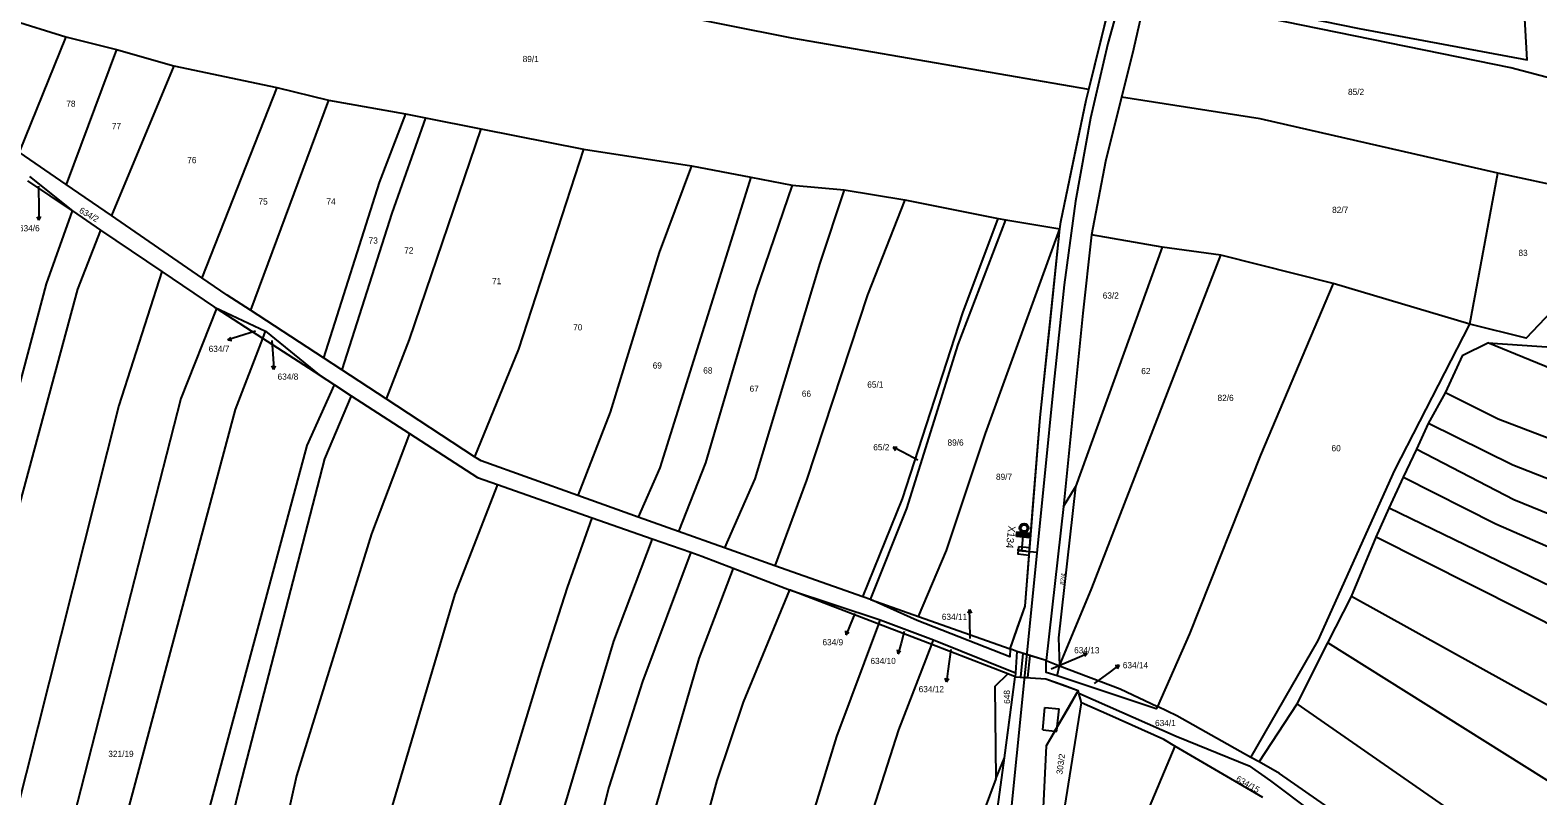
# Model space of a CAD drawing. Extents: x -746176 to -739709, y -1128407 to -1124482.
# Drawn here: x -743602.7 to -743188.7, y -1127556.1 to -1127345.9 of the extents above; entities that cross this region are included whole.
import ezdxf

# ---------------------------------------------------------------- set-up
doc = ezdxf.new("R2010")
doc.units = 0
for name, color, linetype in [('Vrstva 18', 7, 'Continuous'), ('Vrstva 21', 7, 'Continuous'), ('Vrstva 22', 7, 'Continuous'), ('Vrstva 33', 7, 'Continuous'), ('Vrstva 42', 7, 'Continuous'), ('Vrstva 43', 7, 'Continuous'), ('Vrstva 47', 7, 'Continuous'), ('Vrstva 5', 7, 'Continuous'), ('Vrstva 6', 7, 'Continuous'), ('Vrstva 8', 7, 'Continuous')]:
    doc.layers.add(name, color=color, linetype=linetype)

msp = doc.modelspace()

# ---------------------------------------------------------------- linework, layer by layer
at = {"layer": 'Vrstva 18'}
for points in [[(-743301.12, -1127329.13), (-743306.79, -1127349.51), (-743311.54, -1127370.06), (-743315.69, -1127392.87), (-743318.79, -1127415.84), (-743321.57, -1127442.6), (-743324.27, -1127469.35), (-743329.51, -1127521.46), (-743334.23, -1127568.82), (-743338.71, -1127613.56), (-743341.47, -1127641), (-743342.85, -1127654.73), (-743344.22, -1127668.45), (-743346.84, -1127694.61), (-743348.17, -1127707.68), (-743349.5, -1127720.75), (-743351.96, -1127744.53), (-743354.76, -1127768.22), (-743358.32, -1127790.48), (-743359.2, -1127794.79), (-743358.15, -1127794.97)], [(-743331.4, -1127488.73), (-743326.22, -1127489.25)]]:
    msp.add_lwpolyline(points, dxfattribs=at)
at = {"layer": 'Vrstva 21'}
for p, q in [((-743331.29, -1127487.74), (-743331.5, -1127489.73)), ((-743331.5, -1127489.73), (-743328.38, -1127490.05)), ((-743328.22, -1127488.05), (-743331.29, -1127487.74)), ((-743328.38, -1127490.05), (-743328.22, -1127488.05)), ((-743330.07, -1127517.01), (-743330.73, -1127523.56)), ((-743328.12, -1127517.62), (-743330.07, -1127517.01)), ((-743328.73, -1127523.67), (-743328.12, -1127517.62)), ((-743330.73, -1127523.56), (-743328.73, -1127523.67))]:
    msp.add_line(p, q, dxfattribs=at)
at = {"layer": 'Vrstva 22'}
for p, q in [((-743331.88, -1127484.91), (-743331.75, -1127483.67)), ((-743331.88, -1127484.9), (-743330.52, -1127483.8)), ((-743328.15, -1127485.3), (-743331.88, -1127484.91)), ((-743331.82, -1127484.34), (-743331.08, -1127483.74)), ((-743331.76, -1127483.78), (-743331.64, -1127483.68)), ((-743331.75, -1127483.67), (-743328.02, -1127484.05)), ((-743331.34, -1127484.97), (-743329.96, -1127483.85)), ((-743330.78, -1127485.03), (-743329.94, -1127484.34)), ((-743330.4, -1127488.84), (-743329.89, -1127483.86)), ((-743330.22, -1127485.08), (-743330, -1127484.9)), ((-743330, -1127484.9), (-743328.85, -1127483.97)), ((-743329.94, -1127484.34), (-743329.41, -1127483.91)), ((-743329.66, -1127485.14), (-743328.29, -1127484.03)), ((-743329.1, -1127485.2), (-743328.05, -1127484.35)), ((-743328.54, -1127485.26), (-743328.11, -1127484.91)), ((-743328.02, -1127484.05), (-743328.15, -1127485.3)), ((-743329.16, -1127488.96), (-743331.64, -1127488.71))]:
    msp.add_line(p, q, dxfattribs=at)
for radius in [1.25, 0.875]:
    msp.add_circle((-743329.76, -1127482.62), radius, dxfattribs=at)
at = {"layer": 'Vrstva 33'}
for p, q in [((-743312.01, -1127362.15), (-743304.91, -1127333.26)), ((-743608.18, -1127342.94), (-743592.88, -1127347.72)), ((-743592.88, -1127347.72), (-743605.72, -1127379.4)), ((-743592.88, -1127347.72), (-743578.94, -1127351.24)), ((-743578.94, -1127351.24), (-743592.83, -1127388.25)), ((-743578.94, -1127351.24), (-743563.19, -1127355.67)), ((-743563.19, -1127355.67), (-743580.36, -1127396.81)), ((-743563.19, -1127355.67), (-743534.99, -1127361.65)), ((-743534.99, -1127361.65), (-743555.5, -1127413.88)), ((-743534.99, -1127361.65), (-743520.78, -1127365.13)), ((-743520.78, -1127365.13), (-743542.21, -1127422.8)), ((-743520.78, -1127365.13), (-743499.65, -1127368.91)), ((-743499.65, -1127368.91), (-743494.17, -1127369.95)), ((-743494.17, -1127369.95), (-743478.91, -1127372.96)), ((-743478.91, -1127372.96), (-743450.74, -1127378.54)), ((-743450.74, -1127378.54), (-743421.13, -1127383.11)), ((-743592.83, -1127388.25), (-743605.72, -1127379.4)), ((-743421.13, -1127383.11), (-743404.84, -1127386.3)), ((-743591.07, -1127395.53), (-743603.32, -1127387.24)), ((-743602.9, -1127386.07), (-743591.07, -1127395.53)), ((-743404.84, -1127386.3), (-743393.46, -1127388.49)), ((-743207.37, -1127426.59), (-743199.65, -1127385.13)), ((-743177.11, -1127390.05), (-743199.65, -1127385.13)), ((-743580.36, -1127396.81), (-743592.83, -1127388.25)), ((-743393.46, -1127388.49), (-743379.14, -1127389.77)), ((-743379.14, -1127389.77), (-743362.5, -1127392.49)), ((-743591.07, -1127395.53), (-743583.33, -1127400.78)), ((-743362.5, -1127392.49), (-743336.87, -1127397.58)), ((-743555.5, -1127413.88), (-743580.36, -1127396.81)), ((-743336.87, -1127397.58), (-743334.8, -1127397.99)), ((-743334.8, -1127397.99), (-743319.91, -1127400.47)), ((-743583.33, -1127400.78), (-743566.53, -1127412.16)), ((-743291.86, -1127405.49), (-743311.22, -1127402.11)), ((-743291.86, -1127405.49), (-743315.66, -1127471.33)), ((-743275.71, -1127407.69), (-743291.86, -1127405.49)), ((-743244.94, -1127415.47), (-743275.71, -1127407.69)), ((-743566.53, -1127412.16), (-743552.04, -1127421.98)), ((-743207.37, -1127426.59), (-743244.94, -1127415.47)), ((-743551.54, -1127422.32), (-743552.04, -1127421.98)), ((-743552.04, -1127421.98), (-743538.08, -1127428.5)), ((-743538.8, -1127430.57), (-743551.54, -1127422.32)), ((-743522.16, -1127435.9), (-743542.21, -1127422.8)), ((-743538.8, -1127430.57), (-743538.08, -1127428.5)), ((-743538.08, -1127428.5), (-743523.36, -1127440.58)), ((-743523.36, -1127440.58), (-743538.8, -1127430.57)), ((-743202.45, -1127431.75), (-743183.58, -1127433.05)), ((-743517.11, -1127439.2), (-743522.16, -1127435.9)), ((-743523.36, -1127440.58), (-743519.14, -1127443.31)), ((-743504.93, -1127447.16), (-743517.11, -1127439.2)), ((-743519.14, -1127443.31), (-743514.57, -1127446.27)), ((-743218.68, -1127453.92), (-743214.09, -1127445.46)), ((-743514.57, -1127446.27), (-743498.56, -1127456.64)), ((-743480.64, -1127463.02), (-743504.93, -1127447.16)), ((-743221.96, -1127460.98), (-743218.68, -1127453.92)), ((-743225.6, -1127468.62), (-743221.96, -1127460.98)), ((-743229.49, -1127477.19), (-743225.6, -1127468.62)), ((-743474.35, -1127470.68), (-743448.36, -1127479.77)), ((-743435.76, -1127479.58), (-743452.29, -1127473.67)), ((-743318.91, -1127476.67), (-743315.66, -1127471.33)), ((-743318.91, -1127476.67), (-743323.69, -1127519.01)), ((-743233.06, -1127485.07), (-743229.49, -1127477.19)), ((-743448.36, -1127479.77), (-743431.85, -1127485.54)), ((-743424.7, -1127483.53), (-743435.76, -1127479.58)), ((-743431.85, -1127485.54), (-743421.29, -1127489.23)), ((-743239.89, -1127501.37), (-743233.06, -1127485.07)), ((-743398.17, -1127492.95), (-743412.06, -1127488.04)), ((-743409.64, -1127493.62), (-743394.17, -1127499.58)), ((-743374.07, -1127501.47), (-743398.17, -1127492.95)), ((-743369.67, -1127509.02), (-743394.17, -1127499.58)), ((-743394.17, -1127499.58), (-743369.28, -1127507.84)), ((-743371.91, -1127502.23), (-743374.07, -1127501.47)), ((-743371.91, -1127502.23), (-743358.75, -1127506.88)), ((-743246.36, -1127514.17), (-743239.89, -1127501.37)), ((-743082.43, -1127588.87), (-743239.89, -1127501.37)), ((-743358.75, -1127506.88), (-743333.57, -1127515.78)), ((-743369.67, -1127509.02), (-743369.28, -1127507.84)), ((-743355.14, -1127514.62), (-743369.67, -1127509.02)), ((-743369.28, -1127507.84), (-743354.63, -1127513.28)), ((-743355.14, -1127514.62), (-743354.63, -1127513.28)), ((-743334.26, -1127522.66), (-743355.14, -1127514.62)), ((-743354.63, -1127513.28), (-743332.1, -1127522.4)), ((-743331.74, -1127516.48), (-743333.57, -1127515.78)), ((-743254.82, -1127530.84), (-743246.36, -1127514.17)), ((-743331.74, -1127516.48), (-743332.1, -1127522.4)), ((-743323.69, -1127519.01), (-743331.74, -1127516.48)), ((-743323.69, -1127519.01), (-743320, -1127520.42)), ((-743335.16, -1127545.74), (-743332.17, -1127523.47)), ((-743332.17, -1127523.47), (-743334.26, -1127522.66)), ((-743332.1, -1127522.4), (-743332.17, -1127523.47)), ((-743320.65, -1127523.16), (-743320, -1127520.42)), ((-743314.71, -1127527.98), (-743314.91, -1127527.24)), ((-743314.01, -1127530.6), (-743314.71, -1127527.98)), ((-743265.25, -1127546.83), (-743254.82, -1127530.84)), ((-743264.18, -1127556.62), (-743288.35, -1127542.49)), ((-743337.56, -1127551.48), (-743335.16, -1127545.74)), ((-743265.25, -1127546.83), (-743267.48, -1127545.58))]:
    msp.add_line(p, q, dxfattribs=at)
for points in [[(-743312.01, -1127362.15), (-743393.56, -1127348.06), (-743446.91, -1127337.38), (-743506.37, -1127328.2), (-743565.99, -1127315.69), (-743593.43, -1127306.05), (-743622.26, -1127292.92), (-743649.24, -1127274.28)], [(-743295.73, -1127333.53), (-743237.76, -1127345.4), (-743191.59, -1127354.07), (-743193.71, -1127316.81)], [(-743296.23, -1127335.74), (-743299.98, -1127352.31), (-743302.98, -1127364.26)], [(-743170.53, -1127362.98), (-743196.16, -1127356.25), (-743296.23, -1127335.74)], [(-743319.91, -1127400.47), (-743319.7, -1127398.48), (-743312.73, -1127365.1), (-743312.01, -1127362.15)], [(-743302.98, -1127364.26), (-743307.41, -1127381.95), (-743311.22, -1127402.11)], [(-743199.65, -1127385.13), (-743264.92, -1127370.24), (-743302.98, -1127364.26)], [(-743499.65, -1127368.91), (-743506.82, -1127387.68), (-743522.16, -1127435.9)], [(-743494.17, -1127369.95), (-743503.41, -1127396.1), (-743517.11, -1127439.2)], [(-743478.91, -1127372.96), (-743498.61, -1127430.83), (-743504.93, -1127447.16)], [(-743450.74, -1127378.54), (-743468.63, -1127433.52), (-743480.64, -1127463.02)], [(-743421.13, -1127383.11), (-743430.01, -1127406.91), (-743443.41, -1127450.8), (-743452.29, -1127473.67)], [(-743404.84, -1127386.3), (-743416.15, -1127422.6), (-743429.78, -1127466.03), (-743435.76, -1127479.58)], [(-743393.46, -1127388.49), (-743403.43, -1127417.65), (-743417.28, -1127464.67), (-743424.7, -1127483.53)], [(-743379.14, -1127389.77), (-743385.89, -1127409.89), (-743403.69, -1127469.09), (-743412.06, -1127488.04)], [(-743177.11, -1127390.05), (-743185.02, -1127423.21), (-743191.91, -1127430.5), (-743207.37, -1127426.59)], [(-743681.73, -1127737.55), (-743673.31, -1127708.75), (-743643.68, -1127594.43), (-743625.08, -1127516.64), (-743598.16, -1127415.52), (-743591.07, -1127395.53)], [(-743362.5, -1127392.49), (-743372.73, -1127418.53), (-743389.53, -1127469.42), (-743398.17, -1127492.95)], [(-743374.07, -1127501.47), (-743363.18, -1127474.59), (-743346.61, -1127423.47), (-743336.87, -1127397.58)], [(-743371.91, -1127502.23), (-743362, -1127477.23), (-743347.91, -1127432.2), (-743334.8, -1127397.99)], [(-743583.33, -1127400.78), (-743589.64, -1127417.03), (-743612.49, -1127501.11), (-743625.94, -1127556.86), (-743649.9, -1127650.85), (-743673.66, -1127737.68)], [(-743358.75, -1127506.88), (-743351.05, -1127488.73), (-743340.35, -1127456.63), (-743319.91, -1127400.47)], [(-743333.57, -1127515.78), (-743329.5, -1127504.03), (-743325.36, -1127452.28), (-743319.91, -1127400.47)], [(-743311.22, -1127402.11), (-743311.36, -1127402.88), (-743313.62, -1127423.64), (-743318.91, -1127476.67)], [(-743320, -1127520.42), (-743311.15, -1127499.13), (-743275.71, -1127407.69)], [(-743566.53, -1127412.16), (-743578.37, -1127448.95), (-743606.94, -1127562.76), (-743640.25, -1127693.79), (-743653.09, -1127738.43)], [(-743542.21, -1127422.8), (-743548.56, -1127418.65), (-743555.5, -1127413.88)], [(-743244.94, -1127415.47), (-743264.86, -1127462.59), (-743284.35, -1127511.68), (-743293.15, -1127531.6)], [(-743551.54, -1127422.32), (-743561.28, -1127447), (-743590.72, -1127561.84), (-743612.33, -1127649.25), (-743636.86, -1127737.44)], [(-743267.48, -1127545.58), (-743248.98, -1127513.51), (-743227.96, -1127466.68), (-743207.37, -1127426.59)], [(-743621.23, -1127735.75), (-743612.44, -1127707.12), (-743584.91, -1127601.01), (-743579.58, -1127574.43), (-743546.31, -1127450.09), (-743538.8, -1127430.57)], [(-743214.09, -1127445.46), (-743209.32, -1127435.1), (-743202.45, -1127431.75)], [(-743040.81, -1127481.55), (-743071.4, -1127472.85), (-743155.92, -1127450.8), (-743202.45, -1127431.75)], [(-743599.16, -1127738.75), (-743570.37, -1127633.12), (-743554.73, -1127564.38), (-743526.58, -1127459.91), (-743519.14, -1127443.31)], [(-743040.66, -1127506.77), (-743056.44, -1127500.82), (-743133.85, -1127476.88), (-743160.99, -1127467.42), (-743199.57, -1127452.71), (-743214.09, -1127445.46)], [(-743514.57, -1127446.27), (-743521.89, -1127463.56), (-743545.21, -1127553.77), (-743561.74, -1127621.6), (-743573.61, -1127667.99), (-743594.04, -1127739.28)], [(-743498.56, -1127456.64), (-743508.94, -1127484.15), (-743529.52, -1127550.64), (-743545.56, -1127622.11), (-743562.33, -1127685.66), (-743579.85, -1127741.23)], [(-743498.56, -1127456.64), (-743479.85, -1127468.76), (-743474.35, -1127470.68)], [(-743045.31, -1127520.19), (-743104.96, -1127498.48), (-743151.66, -1127482.51), (-743195.56, -1127465.33), (-743218.68, -1127453.92)], [(-743221.96, -1127460.98), (-743195.25, -1127474.76), (-743155.28, -1127491.09), (-743049.5, -1127532.27)], [(-743452.29, -1127473.67), (-743478.87, -1127464.17), (-743480.64, -1127463.02)], [(-743225.6, -1127468.62), (-743200.19, -1127481.49), (-743164.36, -1127497.11), (-743055.93, -1127544.5)], [(-743474.35, -1127470.68), (-743486.04, -1127500.8), (-743505.77, -1127567.21), (-743512.98, -1127598.18)], [(-743315.66, -1127471.33), (-743320.31, -1127512.72), (-743320, -1127520.42)], [(-743062.27, -1127555.66), (-743157.93, -1127511.82), (-743229.49, -1127477.19)], [(-743487.51, -1127605.98), (-743486.02, -1127599.12), (-743462.28, -1127521.15), (-743455.14, -1127498.91), (-743448.36, -1127479.77)], [(-743431.85, -1127485.54), (-743442.53, -1127513.63), (-743460.53, -1127574.17), (-743468.34, -1127604.77), (-743475.06, -1127627.97)], [(-743412.06, -1127488.04), (-743416.38, -1127486.51), (-743424.7, -1127483.53)], [(-743067.95, -1127565.66), (-743113.85, -1127545.15), (-743233.06, -1127485.07)], [(-743421.29, -1127489.23), (-743434.5, -1127524.7), (-743443.83, -1127553.78), (-743456.63, -1127604.77), (-743464.14, -1127633.66)], [(-743421.29, -1127489.23), (-743418.24, -1127490.3), (-743409.64, -1127493.62)], [(-743409.64, -1127493.62), (-743419.11, -1127518.4), (-743437.32, -1127580.9), (-743446, -1127615.82), (-743453.46, -1127642.28)], [(-743394.17, -1127499.58), (-743406.86, -1127530.38), (-743414.11, -1127551.95), (-743427.12, -1127599.89), (-743438.1, -1127642.54)], [(-743333.57, -1127515.78), (-743333.72, -1127517.94), (-743359.08, -1127507.99), (-743371.91, -1127502.23)], [(-743448.1, -1127780.84), (-743443.18, -1127766.73), (-743418.02, -1127680.71), (-743407.6, -1127637.74), (-743395.56, -1127586.74), (-743381.16, -1127539.8), (-743369.67, -1127509.02)], [(-743434.17, -1127788.45), (-743427.78, -1127767.16), (-743415.63, -1127722.89), (-743402.41, -1127679.01), (-743378.99, -1127584.19), (-743364.14, -1127538.04), (-743355.14, -1127514.62)], [(-743096.19, -1127609.82), (-743127.6, -1127588.59), (-743246.36, -1127514.17)], [(-743320.65, -1127523.16), (-743323.7, -1127522.24), (-743323.69, -1127519.01)], [(-743334.26, -1127522.66), (-743337.82, -1127526.16), (-743337.56, -1127551.48)], [(-743332.17, -1127523.47), (-743323.8, -1127523.97), (-743314.91, -1127527.24)], [(-743293.15, -1127531.6), (-743293.49, -1127532.29), (-743320.65, -1127523.16)], [(-743320, -1127520.42), (-743303.35, -1127526.75), (-743293.15, -1127531.6)], [(-743314.91, -1127527.24), (-743320.68, -1127537.21), (-743321.34, -1127538.34), (-743323.67, -1127542.37), (-743325.37, -1127576.31), (-743334.16, -1127634.18), (-743335.37, -1127647.41)], [(-743314.71, -1127527.98), (-743288.02, -1127539.72), (-743267.92, -1127547.88), (-743262.15, -1127552), (-743250.66, -1127560.62)], [(-743331.17, -1127647.95), (-743326.84, -1127607.36), (-743321.41, -1127576.97), (-743314.01, -1127530.6)], [(-743288.35, -1127542.49), (-743291.43, -1127540.69), (-743306.33, -1127533.99), (-743314.01, -1127530.6)], [(-743267.48, -1127545.58), (-743287.81, -1127534.14), (-743293.15, -1127531.6)], [(-743110.84, -1127632.34), (-743140.32, -1127610.37), (-743254.82, -1127530.84)], [(-743288.35, -1127542.49), (-743306.14, -1127584.68), (-743324.73, -1127649.24)], [(-743339.88, -1127602.23), (-743337.94, -1127576.95), (-743338.86, -1127573.29), (-743335.16, -1127545.74)], [(-743191.76, -1127600.69), (-743213.04, -1127583.89), (-743235.8, -1127566.59), (-743259.6, -1127550), (-743265.25, -1127546.83)], [(-743337.56, -1127551.48), (-743342.72, -1127565.43), (-743360.58, -1127625.49), (-743392.64, -1127742.44), (-743405.3, -1127787.74)]]:
    msp.add_lwpolyline(points, dxfattribs=at)
at = {"layer": 'Vrstva 43'}
for p, q in [((-743600.38, -1127388.76), (-743600.32, -1127395.1)), ((-743600.32, -1127395.1), (-743600.27, -1127398.1)), ((-743600.27, -1127398.1), (-743600.79, -1127397.11)), ((-743600.27, -1127398.1), (-743599.78, -1127397.09)), ((-743540.79, -1127428.58), (-743545.51, -1127430.04)), ((-743545.51, -1127430.04), (-743548.38, -1127430.92)), ((-743548.38, -1127430.92), (-743547.57, -1127430.15)), ((-743548.38, -1127430.92), (-743547.28, -1127431.1)), ((-743536.35, -1127431.11), (-743535.97, -1127436.06)), ((-743535.97, -1127436.06), (-743535.76, -1127439.05)), ((-743535.76, -1127439.05), (-743536.33, -1127438.09)), ((-743535.76, -1127439.05), (-743535.33, -1127438.02)), ((-743363.05, -1127461.8), (-743365.7, -1127460.39)), ((-743365.7, -1127460.39), (-743364.58, -1127460.42)), ((-743365.7, -1127460.39), (-743365.05, -1127461.3)), ((-743358.9, -1127463.98), (-743363.05, -1127461.8)), ((-743376.23, -1127506.05), (-743377.48, -1127509.19)), ((-743344.73, -1127505), (-743345.22, -1127506.01)), ((-743344.68, -1127508), (-743344.73, -1127505)), ((-743344.73, -1127505), (-743344.21, -1127505.99)), ((-743378.6, -1127511.97), (-743378.69, -1127510.86)), ((-743377.48, -1127509.19), (-743378.6, -1127511.97)), ((-743378.6, -1127511.97), (-743377.77, -1127511.23)), ((-743362.69, -1127511.01), (-743363.56, -1127514.22)), ((-743344.57, -1127512.94), (-743344.68, -1127508)), ((-743363.56, -1127514.22), (-743364.34, -1127517.12)), ((-743364.34, -1127517.12), (-743364.56, -1127516.02)), ((-743364.34, -1127517.12), (-743363.59, -1127516.28)), ((-743349.88, -1127515.95), (-743350.69, -1127521.88)), ((-743322.32, -1127521.3), (-743315.22, -1127518.22)), ((-743315.22, -1127518.22), (-743312.46, -1127517.05)), ((-743312.46, -1127517.05), (-743313.58, -1127516.98)), ((-743312.46, -1127517.05), (-743313.18, -1127517.9)), ((-743351.11, -1127524.85), (-743351.46, -1127523.79)), ((-743350.69, -1127521.88), (-743351.11, -1127524.85)), ((-743351.11, -1127524.85), (-743350.47, -1127523.93)), ((-743310.46, -1127525.32), (-743306.07, -1127522.05)), ((-743306.07, -1127522.05), (-743303.67, -1127520.24)), ((-743303.67, -1127520.24), (-743304.77, -1127520.45)), ((-743303.67, -1127520.24), (-743304.17, -1127521.25))]:
    msp.add_line(p, q, dxfattribs=at)
at = {"layer": 'Vrstva 47'}
for p, q in [((-743324.66, -1127538.05), (-743324.03, -1127531.89)), ((-743324.03, -1127531.89), (-743320.11, -1127532.27)), ((-743320.68, -1127537.21), (-743320.11, -1127532.27)), ((-743324.66, -1127538.05), (-743321.34, -1127538.34)), ((-743321.34, -1127538.34), (-743320.82, -1127538.39)), ((-743320.82, -1127538.39), (-743320.68, -1127537.21))]:
    msp.add_line(p, q, dxfattribs=at)
at = {"layer": 'Vrstva 5'}
for points in [[(-743296.23, -1127335.74), (-743299.98, -1127352.31), (-743302.98, -1127364.26), (-743307.41, -1127381.95), (-743311.22, -1127402.11), (-743311.36, -1127402.88), (-743313.62, -1127423.64), (-743316.26, -1127450.15), (-743318.91, -1127476.67), (-743321.3, -1127497.84), (-743323.69, -1127519.01), (-743327.71, -1127517.75), (-743331.74, -1127516.48), (-743333.57, -1127515.78), (-743331.54, -1127509.91), (-743329.5, -1127504.03), (-743327.43, -1127478.16), (-743325.36, -1127452.28), (-743322.64, -1127426.38), (-743319.91, -1127400.47), (-743319.7, -1127398.48), (-743316.21, -1127381.79), (-743312.73, -1127365.1), (-743312.01, -1127362.15), (-743308.46, -1127347.7), (-743304.91, -1127333.26)], [(-743338.86, -1127573.29), (-743335.16, -1127545.74), (-743333.67, -1127534.6), (-743332.17, -1127523.47), (-743327.98, -1127523.72), (-743323.8, -1127523.97), (-743319.35, -1127525.6), (-743314.91, -1127527.24), (-743317.8, -1127532.23), (-743320.68, -1127537.21), (-743321.37, -1127538.4), (-743323.67, -1127542.37), (-743324.52, -1127559.34)]]:
    msp.add_lwpolyline(points, dxfattribs=at)
at = {"layer": 'Vrstva 6'}
msp.add_lwpolyline([(-743331.29, -1127487.74), (-743331.5, -1127489.73), (-743328.38, -1127490.05), (-743328.22, -1127488.05)], close=True, dxfattribs=at)
at = {"layer": 'Vrstva 8'}
msp.add_lwpolyline([(-743330.07, -1127517.01), (-743330.73, -1127523.56), (-743328.73, -1127523.68), (-743328.12, -1127517.62)], close=True, dxfattribs=at)

# ---------------------------------------------------------------- texts
at = {"layer": 'Vrstva 22'}
msp.add_text('X134', height=2, rotation=263.5157, dxfattribs=at).set_placement((-743334.07, -1127481.88))
at = {"layer": 'Vrstva 42'}
for s, p in [('89/1', (-743467.44, -1127354.66)), ('85/2', (-743240.82, -1127363.7)), ('78', (-743592.75, -1127366.94)), ('77', (-743580.24, -1127373.09)), ('76', (-743559.54, -1127382.42)), ('75', (-743539.99, -1127393.8)), ('74', (-743521.34, -1127393.8)), ('82/7', (-743245.19, -1127396.09)), ('634/6', (-743605.76, -1127401.13)), ('73', (-743509.74, -1127404.49)), ('72', (-743499.96, -1127407.22)), ('83', (-743194.02, -1127407.9)), ('71', (-743475.85, -1127415.64)), ('63/2', (-743308.18, -1127419.61)), ('70', (-743453.57, -1127428.34)), ('634/7', (-743553.67, -1127434.23)), ('69', (-743431.74, -1127438.81)), ('634/8', (-743534.74, -1127441.88)), ('68', (-743417.86, -1127440.18)), ('62', (-743297.59, -1127440.34)), ('67', (-743405.13, -1127445.19)), ('66', (-743390.8, -1127446.55)), ('65/1', (-743372.83, -1127444.05)), ('82/6', (-743276.65, -1127447.71)), ('65/2', (-743371.18, -1127461.25)), ('89/6', (-743350.79, -1127459.98)), ('60', (-743245.35, -1127461.52)), ('89/7', (-743337.48, -1127469.37)), ('634/11', (-743352.35, -1127507.83)), ('634/9', (-743385.13, -1127514.81)), ('634/13', (-743316.03, -1127517.01)), ('634/10', (-743371.95, -1127519.95)), ('634/14', (-743302.66, -1127521.11)), ('634/12', (-743358.71, -1127527.68)), ('634/1', (-743293.81, -1127536.99)), ('321/19', (-743581.22, -1127545.47))]:
    msp.add_text(s, height=1.7, dxfattribs=at).set_placement(p)
for s, height, rotation, p in [('634/2', 1.7, 330, (-743589.39, -1127395.87)), ('82/4', 1.19, 83, (-743318.79, -1127498.24)), ('648', 1.7, 91, (-743333.59, -1127530.88)), ('303/2', 1.7, 82, (-743319.26, -1127550.35)), ('634/15', 1.7, 330, (-743271.74, -1127551.95))]:
    msp.add_text(s, height=height, rotation=rotation, dxfattribs=at).set_placement(p)

doc.saveas('drawing.dxf')
